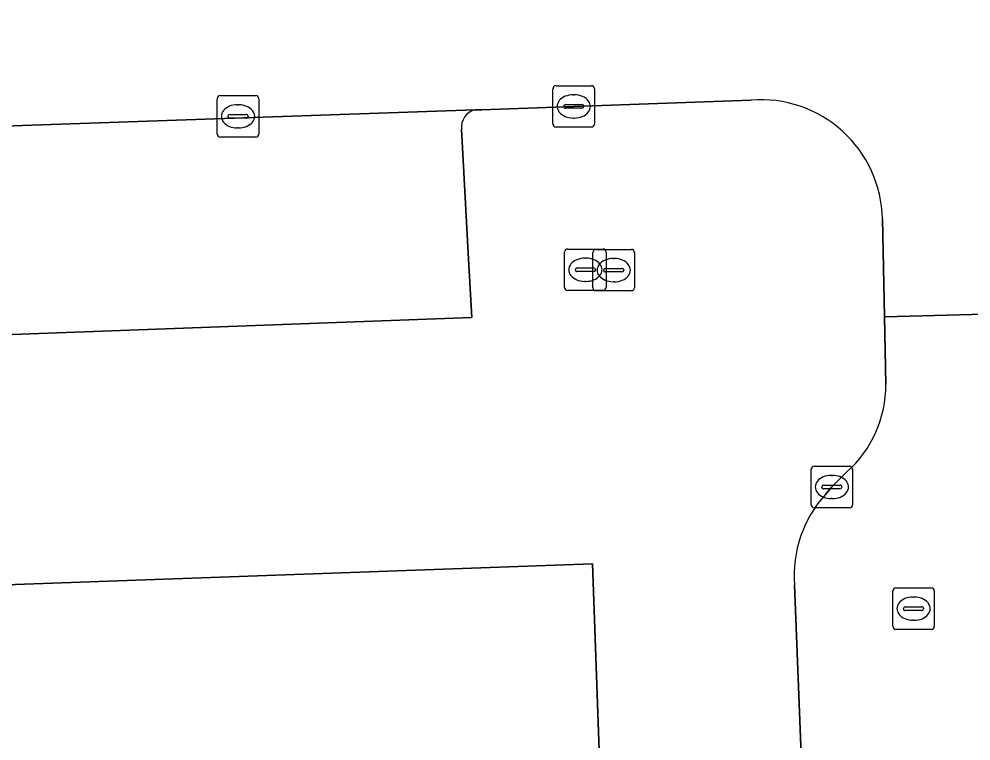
# Model space of a CAD drawing. Extents: x 160554 to 161248, y 385329 to 386506.
# Drawn here: x 160952.05 to 160974.98, y 386409.08 to 386426.48 of the extents above; entities that cross this region are included whole.
import ezdxf

# ---------------------------------------------------------------- set-up
doc = ezdxf.new("R2010")
doc.units = 0
for name, color, linetype in [('IMGEO_Kolk', 7, 'Continuous'), ('IMGEO_Pand', 7, 'Continuous'), ('IMGEO_Parkeervlak_open', 7, 'Continuous'), ('IMGEO_Rijbaan_lokaal_open', 7, 'Continuous'), ('IMGEO_Rioolput', 7, 'Continuous'), ('IMGEO_Voetpad_open', 7, 'Continuous')]:
    doc.layers.add(name, color=color, linetype=linetype)

msp = doc.modelspace()

# ---------------------------------------------------------------- linework, layer by layer
at = {"layer": 'IMGEO_Kolk'}
for p, q in [((160964.914, 386423.951), (160964.914, 386424.803)), ((160964.989, 386424.877), (160965.841, 386424.877)), ((160965.915, 386424.803), (160965.915, 386423.951)), ((160956.824, 386423.711), (160956.824, 386424.563)), ((160956.899, 386424.637), (160957.751, 386424.637)), ((160957.825, 386424.563), (160957.825, 386423.711)), ((160965.402, 386424.657), (160965.427, 386424.657)), ((160957.312, 386424.417), (160957.337, 386424.417)), ((160965.173, 386424.371), (160965.173, 386424.383)), ((160965.611, 386424.334), (160965.213, 386424.334)), ((160965.216, 386424.42), (160965.614, 386424.42)), ((160965.657, 386424.383), (160965.657, 386424.371)), ((160957.083, 386424.131), (160957.083, 386424.143)), ((160957.521, 386424.094), (160957.123, 386424.094)), ((160957.126, 386424.18), (160957.524, 386424.18)), ((160957.567, 386424.143), (160957.567, 386424.131)), ((160965.425, 386424.097), (160965.4, 386424.097)), ((160957.335, 386423.857), (160957.31, 386423.857)), ((160965.841, 386423.877), (160964.989, 386423.877)), ((160957.751, 386423.637), (160956.899, 386423.637)), ((160971.132, 386414.777), (160971.132, 386415.629)), ((160971.207, 386415.703), (160972.059, 386415.703)), ((160971.62, 386415.483), (160971.645, 386415.483)), ((160972.133, 386415.629), (160972.133, 386414.777)), ((160971.391, 386415.197), (160971.391, 386415.209)), ((160971.829, 386415.16), (160971.431, 386415.16)), ((160971.434, 386415.246), (160971.832, 386415.246)), ((160971.875, 386415.209), (160971.875, 386415.197)), ((160971.643, 386414.923), (160971.618, 386414.923)), ((160972.059, 386414.703), (160971.207, 386414.703))]:
    msp.add_line(p, q, dxfattribs=at)
for points in [[(160964.914, 386423.951), (160964.914, 386424.803)], [(160964.989, 386424.877), (160965.841, 386424.877)], [(160965.915, 386424.803), (160965.915, 386423.951)], [(160956.824, 386423.711), (160956.824, 386424.563)], [(160956.899, 386424.637), (160957.751, 386424.637)], [(160957.825, 386424.563), (160957.825, 386423.711)], [(160965.841, 386423.877), (160964.989, 386423.877)], [(160957.751, 386423.637), (160956.899, 386423.637)], [(160971.132, 386414.777), (160971.132, 386415.629)], [(160971.207, 386415.703), (160972.059, 386415.703)], [(160972.133, 386415.629), (160972.133, 386414.777)], [(160972.059, 386414.703), (160971.207, 386414.703)]]:
    msp.add_lwpolyline(points, dxfattribs=at)
for centre, radius, start, end in [((160964.991, 386424.801), 0.0765, 91.552, 178.448), ((160964.991, 386424.801), 0.0765, 91.552, 178.448), ((160965.839, 386424.801), 0.0765, 1.552, 88.448), ((160965.839, 386424.801), 0.0765, 1.552, 88.448), ((160956.901, 386424.561), 0.0765, 91.552, 178.448), ((160956.901, 386424.561), 0.0765, 91.552, 178.448), ((160957.749, 386424.561), 0.0765, 1.552, 88.448), ((160957.749, 386424.561), 0.0765, 1.552, 88.448), ((160965.213, 386424.38), 0.0403, 85.8775, 175.7526), ((160965.21, 386424.37), 0.0366, 178.938, 274.7102), ((160965.614, 386424.377), 0.043, 264.8664, 352.4533), ((160965.618, 386424.382), 0.0386, 1.7309, 96.639), ((160957.123, 386424.14), 0.0403, 85.8775, 175.7526), ((160957.12, 386424.13), 0.0366, 178.938, 274.7102), ((160957.524, 386424.137), 0.043, 264.8664, 352.4533), ((160957.528, 386424.142), 0.0386, 1.7309, 96.639), ((160964.991, 386423.953), 0.0765, 181.552, 268.448), ((160964.991, 386423.953), 0.0765, 181.552, 268.448), ((160965.839, 386423.953), 0.0765, 271.552, 358.448), ((160965.839, 386423.953), 0.0765, 271.552, 358.448), ((160956.901, 386423.713), 0.0765, 181.552, 268.448), ((160956.901, 386423.713), 0.0765, 181.552, 268.448), ((160957.749, 386423.713), 0.0765, 271.552, 358.448), ((160957.749, 386423.713), 0.0765, 271.552, 358.448), ((160971.209, 386415.627), 0.0765, 91.552, 178.448), ((160971.209, 386415.627), 0.0765, 91.552, 178.448), ((160972.057, 386415.627), 0.0765, 1.552, 88.448), ((160972.057, 386415.627), 0.0765, 1.552, 88.448), ((160971.431, 386415.206), 0.0403, 85.8775, 175.7526), ((160971.428, 386415.196), 0.0366, 178.938, 274.7102), ((160971.832, 386415.203), 0.043, 264.8664, 352.4533), ((160971.836, 386415.208), 0.0386, 1.7309, 96.639), ((160971.209, 386414.779), 0.0765, 181.552, 268.448), ((160971.209, 386414.779), 0.0765, 181.552, 268.448), ((160972.057, 386414.779), 0.0765, 271.552, 358.448), ((160972.057, 386414.779), 0.0765, 271.552, 358.448)]:
    msp.add_arc(centre, radius, start, end, dxfattribs=at)
for centre, major_axis, ratio, start_param, end_param in [((160965.401, 386424.377), (-0.387, 0.002), 0.722429, 4.712389, 7.853982), ((160965.426, 386424.377), (-0.39, 0.002), 0.717154, 1.570796, 4.712389), ((160957.311, 386424.137), (-0.387, 0.002), 0.722429, 4.712389, 7.853982), ((160957.336, 386424.137), (-0.39, 0.002), 0.717154, 1.570796, 4.712389), ((160971.619, 386415.203), (-0.387, 0.002), 0.722429, 4.712389, 7.853982), ((160971.644, 386415.203), (-0.39, 0.002), 0.717154, 1.570796, 4.712389)]:
    msp.add_ellipse(centre, major_axis=major_axis, ratio=ratio, start_param=start_param, end_param=end_param, dxfattribs=at)
at = {"layer": 'IMGEO_Pand'}
msp.add_lwpolyline([(160926.021, 386384.262), (160952.98, 386385.235), (160966.852, 386385.735), (160966.829, 386386.376), (160965.866, 386413.35), (160925.033, 386411.89)], dxfattribs=at)
at = {"layer": 'IMGEO_Parkeervlak_open'}
msp.add_lwpolyline([(160963.037, 386424.292), (160952.353, 386423.923), (160936.792, 386423.365), (160924.706, 386422.875), (160924.95, 386417.881), (160962.958, 386419.285), (160962.874, 386420.843), (160962.713, 386423.825)], dxfattribs=at)
msp.add_arc((160963.132, 386423.88), 0.423, 103.0307, 187.4642, dxfattribs=at)
at = {"layer": 'IMGEO_Rijbaan_lokaal_open'}
for points in [[(160972.851, 386421.67), (160972.902, 386419.308), (160978.929, 386419.462), (160978.714, 386426.509), (160978.385, 386436.961), (160978.311, 386439.139), (160977.951, 386449.648), (160967.167, 386449.316)], [(160963.037, 386424.292), (160963.2, 386424.298), (160965.415, 386424.377), (160969.692, 386424.531)], [(160902.706, 386422.086), (160918.795, 386422.672), (160919.859, 386422.709), (160923.644, 386422.839), (160924.706, 386422.875), (160936.792, 386423.365), (160952.353, 386423.923), (160963.037, 386424.292)], [(160978.997, 386417.114), (160978.984, 386417.646), (160978.929, 386419.462), (160972.902, 386419.308), (160972.937, 386417.677)], [(160971.997, 386415.567), (160971.633, 386415.203), (160971.477, 386415.026)], [(160970.733, 386412.844), (160971.115, 386403.027), (160971.57, 386390.169), (160971.64, 386387.938), (160971.648, 386387.73), (160971.672, 386386.674), (160971.185, 386385.511)]]:
    msp.add_lwpolyline(points, dxfattribs=at)
for centre, radius, start, end in [((160969.918, 386421.606), 2.934, 1.2534, 94.4144), ((160970.092, 386417.68), 2.845, 312.0381, 359.9362), ((160973.641, 386413.07), 2.917, 137.8931, 184.451)]:
    msp.add_arc(centre, radius, start, end, dxfattribs=at)
at = {"layer": 'IMGEO_Rioolput'}
for p, q in [((160965.194, 386420.013), (160965.194, 386420.865)), ((160965.269, 386420.939), (160966.121, 386420.939)), ((160965.877, 386420.004), (160965.877, 386420.856)), ((160965.952, 386420.93), (160966.804, 386420.93)), ((160966.195, 386420.865), (160966.195, 386420.013)), ((160966.878, 386420.856), (160966.878, 386420.004)), ((160965.682, 386420.719), (160965.707, 386420.719)), ((160966.365, 386420.71), (160966.39, 386420.71)), ((160965.453, 386420.433), (160965.453, 386420.445)), ((160965.891, 386420.396), (160965.493, 386420.396)), ((160965.496, 386420.482), (160965.894, 386420.482)), ((160965.937, 386420.445), (160965.937, 386420.433)), ((160966.136, 386420.424), (160966.136, 386420.436)), ((160966.574, 386420.387), (160966.176, 386420.387)), ((160966.179, 386420.473), (160966.577, 386420.473)), ((160966.62, 386420.436), (160966.62, 386420.424)), ((160965.705, 386420.159), (160965.68, 386420.159)), ((160966.388, 386420.15), (160966.363, 386420.15)), ((160966.121, 386419.939), (160965.269, 386419.939)), ((160966.804, 386419.93), (160965.952, 386419.93)), ((160973.175, 386412.771), (160974.027, 386412.771)), ((160973.1, 386411.845), (160973.1, 386412.697)), ((160973.588, 386412.551), (160973.613, 386412.551)), ((160974.101, 386412.697), (160974.101, 386411.845)), ((160973.359, 386412.265), (160973.359, 386412.277)), ((160973.402, 386412.314), (160973.8, 386412.314)), ((160973.843, 386412.277), (160973.843, 386412.265)), ((160973.797, 386412.228), (160973.399, 386412.228)), ((160973.611, 386411.991), (160973.586, 386411.991)), ((160974.027, 386411.771), (160973.175, 386411.771))]:
    msp.add_line(p, q, dxfattribs=at)
for points in [[(160965.194, 386420.013), (160965.194, 386420.865)], [(160965.269, 386420.939), (160966.121, 386420.939)], [(160965.877, 386420.004), (160965.877, 386420.856)], [(160965.952, 386420.93), (160966.804, 386420.93)], [(160966.195, 386420.865), (160966.195, 386420.013)], [(160966.878, 386420.856), (160966.878, 386420.004)], [(160966.121, 386419.939), (160965.269, 386419.939)], [(160966.804, 386419.93), (160965.952, 386419.93)], [(160973.175, 386412.771), (160974.027, 386412.771)], [(160973.1, 386411.845), (160973.1, 386412.697)], [(160974.101, 386412.697), (160974.101, 386411.845)], [(160974.027, 386411.771), (160973.175, 386411.771)]]:
    msp.add_lwpolyline(points, dxfattribs=at)
for centre, radius, start, end in [((160965.271, 386420.863), 0.0765, 91.552, 178.448), ((160965.271, 386420.863), 0.0765, 91.552, 178.448), ((160965.954, 386420.854), 0.0765, 91.552, 178.448), ((160965.954, 386420.854), 0.0765, 91.552, 178.448), ((160966.119, 386420.863), 0.0765, 1.552, 88.448), ((160966.119, 386420.863), 0.0765, 1.552, 88.448), ((160966.802, 386420.854), 0.0765, 1.552, 88.448), ((160966.802, 386420.854), 0.0765, 1.552, 88.448), ((160965.493, 386420.442), 0.0403, 85.8775, 175.7526), ((160965.49, 386420.432), 0.0366, 178.938, 274.7102), ((160965.894, 386420.439), 0.043, 264.8664, 352.4533), ((160965.898, 386420.444), 0.0386, 1.7309, 96.639), ((160966.176, 386420.433), 0.0403, 85.8775, 175.7526), ((160966.173, 386420.423), 0.0366, 178.938, 274.7102), ((160966.577, 386420.43), 0.043, 264.8664, 352.4533), ((160966.581, 386420.435), 0.0386, 1.7309, 96.639), ((160965.271, 386420.015), 0.0765, 181.552, 268.448), ((160965.271, 386420.015), 0.0765, 181.552, 268.448), ((160965.954, 386420.006), 0.0765, 181.552, 268.448), ((160965.954, 386420.006), 0.0765, 181.552, 268.448), ((160966.119, 386420.015), 0.0765, 271.552, 358.448), ((160966.119, 386420.015), 0.0765, 271.552, 358.448), ((160966.802, 386420.006), 0.0765, 271.552, 358.448), ((160966.802, 386420.006), 0.0765, 271.552, 358.448), ((160973.177, 386412.695), 0.0765, 91.552, 178.448), ((160973.177, 386412.695), 0.0765, 91.552, 178.448), ((160974.025, 386412.695), 0.0765, 1.552, 88.448), ((160974.025, 386412.695), 0.0765, 1.552, 88.448), ((160973.399, 386412.274), 0.0403, 85.8775, 175.7526), ((160973.804, 386412.276), 0.0386, 1.7309, 96.639), ((160973.396, 386412.264), 0.0366, 178.938, 274.7102), ((160973.8, 386412.271), 0.043, 264.8664, 352.4533), ((160973.177, 386411.847), 0.0765, 181.552, 268.448), ((160973.177, 386411.847), 0.0765, 181.552, 268.448), ((160974.025, 386411.847), 0.0765, 271.552, 358.448), ((160974.025, 386411.847), 0.0765, 271.552, 358.448)]:
    msp.add_arc(centre, radius, start, end, dxfattribs=at)
for centre, major_axis, ratio, start_param, end_param in [((160965.681, 386420.439), (-0.387, 0.002), 0.722429, 4.712389, 7.853982), ((160965.706, 386420.439), (-0.39, 0.002), 0.717154, 1.570796, 4.712389), ((160966.364, 386420.43), (-0.387, 0.002), 0.722429, 4.712389, 7.853982), ((160966.389, 386420.43), (-0.39, 0.002), 0.717154, 1.570796, 4.712389), ((160973.587, 386412.271), (-0.387, 0.002), 0.722429, 4.712389, 7.853982), ((160973.612, 386412.271), (-0.39, 0.002), 0.717154, 1.570796, 4.712389)]:
    msp.add_ellipse(centre, major_axis=major_axis, ratio=ratio, start_param=start_param, end_param=end_param, dxfattribs=at)
at = {"layer": 'IMGEO_Voetpad_open'}
for points in [[(160969.692, 386424.531), (160965.415, 386424.377), (160963.2, 386424.298), (160963.037, 386424.292)], [(160962.713, 386423.825), (160962.874, 386420.843), (160962.958, 386419.285), (160924.95, 386417.881), (160924.706, 386422.875), (160923.644, 386422.839), (160924.049, 386411.854), (160925.033, 386411.89), (160965.866, 386413.35), (160966.829, 386386.376), (160966.852, 386385.735), (160952.98, 386385.235), (160952.988, 386383.151), (160955.119, 386380.79), (160967.547, 386381.239)], [(160972.937, 386417.677), (160972.902, 386419.308), (160972.851, 386421.67)], [(160971.477, 386415.026), (160971.633, 386415.203), (160971.997, 386415.567)], [(160971.115, 386403.027), (160970.733, 386412.844)]]:
    msp.add_lwpolyline(points, dxfattribs=at)
for centre, radius, start, end in [((160969.918, 386421.606), 2.934, 1.2534, 94.4144), ((160963.132, 386423.88), 0.423, 103.0307, 187.4642), ((160970.092, 386417.68), 2.845, 312.0381, 359.9362), ((160973.641, 386413.07), 2.917, 137.8931, 184.451)]:
    msp.add_arc(centre, radius, start, end, dxfattribs=at)

doc.saveas('drawing.dxf')
